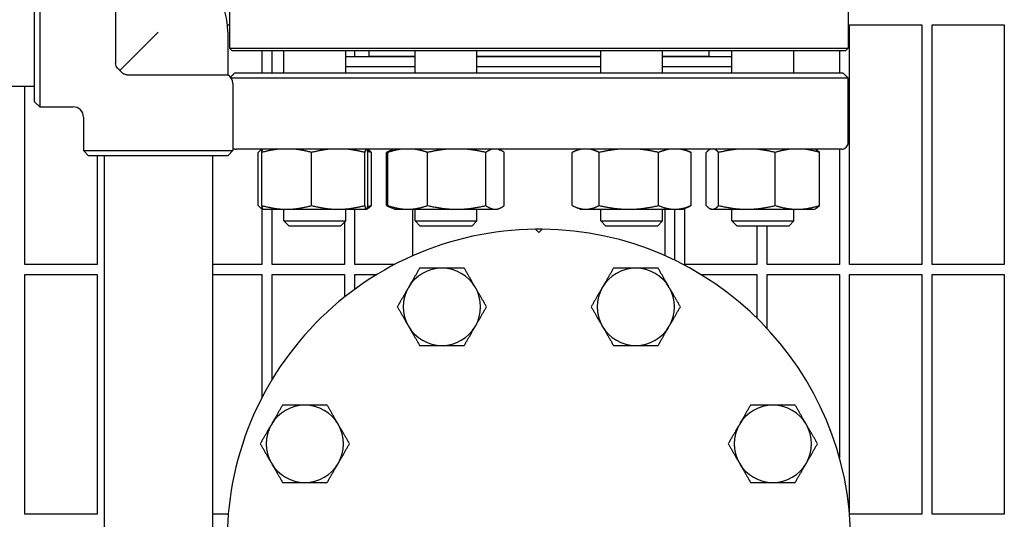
# Model space of a CAD drawing. Header units: inches. Extents: x 24 to 1128, y -69 to 748.
# Tile 654 of 656: x 771.61 to 783.55, y 631.68 to 637.74. Entities that reach past the tile are written whole.
import ezdxf

# ---------------------------------------------------------------- set-up
doc = ezdxf.new("R2010")
doc.units = ezdxf.units.IN
doc.header["$LTSCALE"] = 32
doc.header["$MEASUREMENT"] = 0
doc.layers.add('Visible (ANSI)', color=7, linetype='Continuous', lineweight=30)

msp = doc.modelspace()

# ---------------------------------------------------------------- linework, layer by layer
at = {"layer": 'Visible (ANSI)'}
for p, q in [((771.79048, 636.74978), (771.79048, 638.43728)), ((771.85298, 638.49978), (771.85298, 636.68728)), ((772.77373, 638.43728), (772.77373, 637.21321)), ((774.15513, 638.30353), (774.15513, 637.39728)), ((781.65513, 638.30353), (781.65513, 637.39728)), ((773.29048, 637.59353), (772.82559, 637.12864)), ((774.12955, 637.68228), (774.15513, 637.68228)), ((774.13423, 637.59353), (774.13423, 637.07678)), ((781.67313, 634.77603), (781.67313, 637.68228)), ((781.67313, 637.68228), (782.54813, 637.68228)), ((782.54813, 637.68228), (782.54813, 634.77603)), ((782.67313, 634.77603), (782.67313, 637.68228)), ((782.67313, 637.68228), (783.54813, 637.68228)), ((783.54813, 637.68228), (783.54813, 634.77603)), ((774.15513, 637.39728), (781.65513, 637.39728)), ((774.18638, 637.36603), (774.15513, 637.39728)), ((781.62388, 637.36603), (774.18638, 637.36603)), ((774.54813, 637.36603), (774.54813, 637.09479)), ((774.67313, 637.09479), (774.67313, 637.36603)), ((774.81393, 637.09479), (774.81393, 637.36603)), ((775.56393, 637.09479), (775.56393, 637.36603)), ((775.67313, 637.29853), (775.67313, 637.36603)), ((775.84513, 637.36603), (775.84513, 637.30353)), ((776.40504, 637.09479), (776.40504, 637.36603)), ((777.15504, 637.09479), (777.15504, 637.36603)), ((778.65522, 637.09479), (778.65522, 637.36603)), ((779.40522, 637.09479), (779.40522, 637.36603)), ((779.96513, 637.36603), (779.96513, 637.30353)), ((780.24634, 637.09479), (780.24634, 637.36603)), ((780.99634, 637.09479), (780.99634, 637.36603)), ((781.54813, 637.36603), (781.54813, 637.09479)), ((781.62388, 637.36603), (781.65513, 637.39728)), ((775.56393, 637.29853), (776.40504, 637.29853)), ((775.84513, 637.30353), (776.40504, 637.30353)), ((775.96513, 637.30353), (775.96513, 637.29853)), ((777.15504, 637.30353), (778.65522, 637.30353)), ((777.15504, 637.29853), (778.65522, 637.29853)), ((779.40522, 637.30353), (779.96513, 637.30353)), ((779.40522, 637.29853), (780.24634, 637.29853)), ((779.84513, 637.30353), (779.84513, 637.29853)), ((775.56393, 637.17853), (776.40504, 637.17853)), ((776.40504, 637.17353), (775.56393, 637.17353)), ((775.67313, 637.17353), (775.67313, 637.17853)), ((775.96513, 637.17853), (775.96513, 637.17353)), ((777.15504, 637.17853), (778.65522, 637.17853)), ((778.65522, 637.17353), (777.15504, 637.17353)), ((779.40522, 637.17853), (780.24634, 637.17853)), ((780.24634, 637.17353), (779.40522, 637.17353)), ((779.84513, 637.17853), (779.84513, 637.17353)), ((772.91015, 637.07678), (774.13423, 637.07678)), ((781.65493, 637.03573), (774.17712, 637.03573)), ((774.21419, 637.09479), (774.1945, 637.0751)), ((781.59608, 637.09479), (774.21419, 637.09479)), ((781.59608, 637.09479), (781.61576, 637.0751)), ((781.65493, 636.25227), (781.65493, 637.03573)), ((769.92798, 636.93603), (771.79048, 636.93603)), ((771.67313, 634.77603), (771.67313, 636.93603)), ((774.19673, 636.96853), (774.19673, 636.15603)), ((771.79048, 636.74978), (771.85298, 636.68728)), ((771.85298, 636.68728), (772.25923, 636.68728)), ((772.38423, 636.56228), (772.38423, 636.15603)), ((772.38423, 636.15603), (774.19673, 636.15603)), ((772.44673, 636.09353), (772.38423, 636.15603)), ((774.13423, 636.09353), (774.19673, 636.15603)), ((781.57639, 636.17353), (774.23387, 636.17353)), ((774.54813, 636.17353), (774.54813, 636.17113)), ((774.5532, 636.17353), (774.55015, 636.1721)), ((775.82465, 636.17353), (775.82771, 636.1721)), ((776.12259, 636.1634), (776.07907, 636.1431)), ((776.14432, 636.17353), (776.12259, 636.1634)), ((777.41577, 636.17353), (777.4375, 636.1634)), ((778.3945, 636.17353), (778.32925, 636.1431)), ((779.66594, 636.17353), (779.73119, 636.1431)), ((779.98562, 636.17353), (779.98256, 636.1721)), ((781.25706, 636.17353), (781.26012, 636.1721)), ((781.54813, 636.17353), (781.54813, 634.77603)), ((774.13423, 636.09353), (772.44673, 636.09353)), ((772.54813, 636.09353), (772.54813, 634.77603)), ((772.63298, 636.09353), (772.63298, 631.16853)), ((773.94798, 636.09353), (773.94798, 631.16853)), ((774.50286, 635.48962), (774.50286, 636.13344)), ((774.54545, 635.48962), (774.54545, 636.13344)), ((775.15018, 635.48962), (775.15018, 636.13344)), ((775.79365, 635.48962), (775.79365, 636.13344)), ((775.8324, 635.48962), (775.8324, 636.13344)), ((775.87499, 635.48962), (775.87499, 636.13344)), ((776.0594, 635.48962), (776.0594, 636.13344)), ((776.07392, 635.48962), (776.07392, 636.13344)), ((776.5561, 635.48962), (776.5561, 636.13344)), ((777.26222, 635.48962), (777.26222, 636.13344)), ((777.48616, 635.48962), (777.48616, 636.13344)), ((778.30958, 635.48962), (778.30958, 636.13344)), ((778.63634, 635.48962), (778.63634, 636.13344)), ((779.35699, 635.48962), (779.35699, 636.13344)), ((779.75087, 635.48962), (779.75087, 636.13344)), ((779.93528, 635.48962), (779.93528, 636.13344)), ((780.08436, 635.48962), (780.08436, 636.13344)), ((780.77043, 635.48962), (780.77043, 636.13344)), ((781.3074, 635.48962), (781.3074, 636.13344)), ((774.54813, 635.45193), (774.54813, 634.77603)), ((774.56302, 635.44495), (774.55015, 635.45096)), ((774.56393, 635.44453), (774.56302, 635.44495)), ((774.56393, 635.44453), (774.84782, 635.44453)), ((774.67313, 634.77603), (774.67313, 635.44453)), ((774.81393, 635.30353), (774.81393, 635.44453)), ((774.84782, 635.44453), (775.47191, 635.44453)), ((775.47191, 635.44453), (775.81303, 635.44453)), ((775.56393, 635.30353), (775.56393, 635.44453)), ((775.67313, 634.77603), (775.67313, 635.44453)), ((775.81303, 635.44453), (775.81393, 635.44453)), ((775.81393, 635.44453), (775.81483, 635.44495)), ((775.81483, 635.44495), (775.82771, 635.45096)), ((776.12259, 635.45966), (776.07907, 635.47995)), ((776.15504, 635.44453), (776.12259, 635.45966)), ((776.15504, 635.44453), (776.31501, 635.44453)), ((776.31501, 635.44453), (776.90916, 635.44453)), ((776.37561, 634.87974), (776.37561, 635.44453)), ((776.40504, 635.30353), (776.40504, 635.44453)), ((776.90916, 635.44453), (777.37419, 635.44453)), ((777.15504, 635.30353), (777.15504, 635.44453)), ((777.37419, 635.44453), (777.40504, 635.44453)), ((777.40504, 635.44453), (777.4375, 635.45966)), ((778.40522, 635.44453), (778.32925, 635.47995)), ((778.40522, 635.44453), (778.47296, 635.44453)), ((778.47296, 635.44453), (778.99666, 635.44453)), ((778.65522, 635.30353), (778.65522, 635.44453)), ((778.99666, 635.44453), (779.55393, 635.44453)), ((779.40522, 635.30353), (779.40522, 635.44453)), ((779.43466, 634.87974), (779.43466, 635.44453)), ((779.54813, 635.44453), (779.54813, 634.82726)), ((779.55393, 635.44453), (779.65522, 635.44453)), ((779.65522, 635.44453), (779.73119, 635.47995)), ((779.67313, 634.77603), (779.67313, 635.45288)), ((779.99634, 635.44453), (779.98256, 635.45096)), ((779.99634, 635.44453), (780.00982, 635.44453)), ((780.00982, 635.44453), (780.4274, 635.44453)), ((780.24634, 635.30353), (780.24634, 635.44453)), ((780.4274, 635.44453), (781.03891, 635.44453)), ((780.99634, 635.30353), (780.99634, 635.44453)), ((781.03891, 635.44453), (781.24634, 635.44453)), ((781.24634, 635.44453), (781.26012, 635.45096)), ((774.81393, 635.30353), (775.56393, 635.30353)), ((774.87643, 635.24103), (774.81393, 635.30353)), ((775.50143, 635.24103), (774.87643, 635.24103)), ((775.50143, 635.24103), (775.56393, 635.30353)), ((775.54813, 635.28774), (775.54813, 634.77603)), ((776.40504, 635.30353), (777.15504, 635.30353)), ((776.46754, 635.24103), (776.40504, 635.30353)), ((777.09254, 635.24103), (776.46754, 635.24103)), ((777.09254, 635.24103), (777.15504, 635.30353)), ((777.90513, 635.16369), (777.86597, 635.20285)), ((777.9443, 635.20285), (777.90513, 635.16369)), ((778.65522, 635.30353), (779.40522, 635.30353)), ((778.71772, 635.24103), (778.65522, 635.30353)), ((779.34272, 635.24103), (778.71772, 635.24103)), ((779.34272, 635.24103), (779.40522, 635.30353)), ((780.24634, 635.30353), (780.99634, 635.30353)), ((780.30884, 635.24103), (780.24634, 635.30353)), ((780.93384, 635.24103), (780.30884, 635.24103)), ((780.54813, 635.24103), (780.54813, 634.77603)), ((780.67313, 634.77603), (780.67313, 635.24103)), ((780.93384, 635.24103), (780.99634, 635.30353)), ((772.54813, 634.77603), (771.67313, 634.77603)), ((774.54813, 634.77603), (773.94798, 634.77603)), ((775.54813, 634.77603), (774.67313, 634.77603)), ((776.15998, 634.77603), (775.67313, 634.77603)), ((780.54813, 634.77603), (779.67313, 634.77603)), ((781.54813, 634.77603), (780.67313, 634.77603)), ((782.54813, 634.77603), (781.67313, 634.77603)), ((783.54813, 634.77603), (782.67313, 634.77603)), ((771.67313, 631.74478), (771.67313, 634.65103)), ((771.67313, 634.65103), (772.54813, 634.65103)), ((772.54813, 634.65103), (772.54813, 631.74478)), ((773.94798, 634.65103), (774.54813, 634.65103)), ((774.54813, 634.65103), (774.54813, 633.16001)), ((774.67313, 633.38287), (774.67313, 634.65103)), ((774.67313, 634.65103), (775.54813, 634.65103)), ((775.54813, 634.65103), (775.54813, 634.37808)), ((775.67313, 634.47361), (775.67313, 634.65103)), ((775.67313, 634.65103), (775.93839, 634.65103)), ((779.87187, 634.65103), (780.54813, 634.65103)), ((780.54813, 634.65103), (780.54813, 634.12527)), ((780.67313, 633.99705), (780.67313, 634.65103)), ((780.67313, 634.65103), (781.54813, 634.65103)), ((781.54813, 634.65103), (781.54813, 632.4302)), ((781.67313, 631.74478), (781.67313, 634.65103)), ((781.67313, 634.65103), (782.54813, 634.65103)), ((782.54813, 634.65103), (782.54813, 631.74478)), ((782.67313, 631.74478), (782.67313, 634.65103)), ((782.67313, 634.65103), (783.54813, 634.65103)), ((783.54813, 634.65103), (783.54813, 631.74478)), ((772.54813, 631.74478), (771.67313, 631.74478)), ((774.13928, 631.74478), (773.94798, 631.74478)), ((782.54813, 631.74478), (781.67313, 631.74478)), ((783.54813, 631.74478), (782.67313, 631.74478))]:
    msp.add_line(p, q, dxfattribs=at)
for centre, radius, start, end in [((773.29048, 637.59353), 0.84375, 0, 90), ((774.07173, 636.96853), 0.125, 0, 60), ((772.25923, 636.56228), 0.125, 0, 90), ((774.23387, 636.25227), 0.07874, 241.851327, 270), ((776.06064, 635.85857), 0.31496, 77.56371, 90), ((779.74962, 635.85857), 0.31496, 90, 102.43629), ((781.57639, 636.25227), 0.07874, 270, 299.999999), ((777.90513, 631.42353), 3.77953, 90.593765, 183.868613), ((777.90513, 631.42353), 3.77953, 89.406235, 90.593765), ((777.90513, 631.42353), 3.77953, 270.593765, 89.406235), ((776.72996, 634.26064), 0.46875, 90, 150), ((776.72996, 634.26064), 0.46875, 30, 90), ((779.0803, 634.26064), 0.46875, 90, 150), ((779.0803, 634.26064), 0.46875, 30, 90), ((776.72996, 634.26064), 0.46875, 150, 210), ((776.72996, 634.26064), 0.46875, 330, 30), ((779.0803, 634.26064), 0.46875, 150, 210), ((779.0803, 634.26064), 0.46875, 330, 30), ((776.72996, 634.26064), 0.46875, 210, 270), ((776.72996, 634.26064), 0.46875, 270, 330), ((779.0803, 634.26064), 0.46875, 210, 270), ((779.0803, 634.26064), 0.46875, 270, 330), ((775.06802, 632.5987), 0.46875, 90, 150), ((775.06802, 632.5987), 0.46875, 30, 90), ((780.74224, 632.5987), 0.46875, 90, 150), ((780.74224, 632.5987), 0.46875, 30, 90), ((775.06802, 632.5987), 0.46875, 150, 210), ((775.06802, 632.5987), 0.46875, 330, 30), ((780.74224, 632.5987), 0.46875, 150, 210), ((780.74224, 632.5987), 0.46875, 330, 30), ((775.06802, 632.5987), 0.46875, 210, 270), ((775.06802, 632.5987), 0.46875, 270, 330), ((780.74224, 632.5987), 0.46875, 210, 270), ((780.74224, 632.5987), 0.46875, 270, 330)]:
    msp.add_arc(centre, radius, start, end, dxfattribs=at)
for points, knots in [([(772.82559, 637.12864), (772.82329, 637.1305), (772.82104, 637.13238), (772.81288, 637.13944), (772.80482, 637.14689), (772.79109, 637.16257), (772.78546, 637.1705), (772.77515, 637.19242), (772.77373, 637.20411), (772.77373, 637.21321)], [-0.208322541, -0.208322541, -0.208322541, -0.208322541, -0.187392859, -0.187392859, -0.13036023, -0.13036023, -0.07767244, -0.07767244, 0, 0, 0, 0]), ([(772.91015, 637.07678), (772.90386, 637.07678), (772.89765, 637.0775), (772.8856, 637.0804), (772.87986, 637.08253), (772.8657, 637.08965), (772.85796, 637.09537), (772.84246, 637.10926), (772.83348, 637.11884), (772.82559, 637.12864)], [-0.452725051, -0.452725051, -0.452725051, -0.452725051, -0.39374992, -0.39374992, -0.335755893, -0.335755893, -0.245387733, -0.245387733, -0.144725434, -0.144725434, -0.144725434, -0.144725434]), ([(781.61576, 636.18408), (781.62284, 636.18816), (781.63005, 636.19404), (781.64133, 636.20702), (781.64708, 636.21646), (781.65312, 636.2335), (781.65493, 636.24359), (781.65493, 636.25227)], [-0.222829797, -0.222829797, -0.222829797, -0.222829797, -0.145221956, -0.145221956, -0.066112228, -0.066112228, 0, 0, 0, 0])]:
    msp.add_open_spline(points, degree=3, knots=knots, dxfattribs=at)
for points, weights in [([(774.1945, 637.0751), (774.18124, 637.06184), (774.16789, 637.04839)], [1.00002799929, 1.00003723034, 1.00002091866]), ([(781.65493, 637.03573), (781.63524, 637.05563), (781.61576, 637.0751)], [1, 1.00004155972, 1.00002799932]), ([(774.55339, 636.17353), (774.52973, 636.16376), (774.50286, 636.13344)], [1.01693131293, 1.02520879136, 1]), ([(774.75039, 636.17353), (774.65441, 636.16376), (774.54545, 636.13344)], [1.01693131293, 1.02520879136, 1]), ([(774.54545, 636.13344), (774.55244, 636.16376), (774.55859, 636.17353)], [1, 1.02520879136, 1.01693131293]), ([(775.15018, 636.13344), (775.04122, 636.16376), (774.94524, 636.17353)], [1, 1.02520879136, 1.01693131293]), ([(775.36825, 636.17353), (775.26612, 636.16376), (775.15018, 636.13344)], [1.01693131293, 1.02520879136, 1]), ([(775.79365, 636.13344), (775.67771, 636.16376), (775.57558, 636.17353)], [1, 1.02520879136, 1.01693131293]), ([(775.80678, 636.17353), (775.80063, 636.16376), (775.79365, 636.13344)], [1.01693131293, 1.02520879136, 1]), ([(775.8324, 636.13344), (775.82542, 636.16376), (775.81927, 636.17353)], [1, 1.02520879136, 1.01693131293]), ([(775.82771, 636.1721), (775.84991, 636.16175), (775.87499, 636.13344)], [1.01790006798, 1.02349908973, 1]), ([(776.10556, 636.15452), (776.08323, 636.14571), (776.0594, 636.13344)], [1.01477953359, 1.01005189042, 1]), ([(776.23733, 636.17353), (776.1608, 636.16376), (776.07392, 636.13344)], [1.01693131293, 1.02520879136, 1]), ([(776.07392, 636.13344), (776.09939, 636.15258), (776.12259, 636.1634)], [1, 1.01576329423, 1.01843306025]), ([(776.5561, 636.13344), (776.46922, 636.16376), (776.39269, 636.17353)], [1, 1.02520879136, 1.01693131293]), ([(776.7954, 636.17353), (776.68332, 636.16376), (776.5561, 636.13344)], [1.01693131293, 1.02520879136, 1]), ([(777.26222, 636.13344), (777.13499, 636.16376), (777.02292, 636.17353)], [1, 1.02520879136, 1.01693131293]), ([(777.33811, 636.17353), (777.30257, 636.16376), (777.26222, 636.13344)], [1.01693131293, 1.02520879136, 1]), ([(777.48616, 636.13344), (777.44581, 636.16376), (777.41027, 636.17353)], [1, 1.02520879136, 1.01693131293]), ([(778.42031, 636.17353), (778.36845, 636.16376), (778.30958, 636.13344)], [1.01693131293, 1.02520879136, 1]), ([(778.63634, 636.13344), (778.57746, 636.16376), (778.5256, 636.17353)], [1, 1.02520879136, 1.01693131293]), ([(778.88056, 636.17353), (778.76619, 636.16376), (778.63634, 636.13344)], [1.01693131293, 1.02520879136, 1]), ([(779.35699, 636.13344), (779.22714, 636.16376), (779.11276, 636.17353)], [1, 1.02520879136, 1.01693131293]), ([(779.49047, 636.17353), (779.42796, 636.16376), (779.35699, 636.13344)], [1.01693131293, 1.02520879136, 1]), ([(779.75087, 636.13344), (779.6799, 636.16376), (779.61738, 636.17353)], [1, 1.02520879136, 1.01693131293]), ([(779.9858, 636.17353), (779.96214, 636.16376), (779.93528, 636.13344)], [1.01693131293, 1.02520879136, 1]), ([(780.08436, 636.13344), (780.0575, 636.16376), (780.03384, 636.17353)], [1, 1.02520879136, 1.01693131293]), ([(780.31687, 636.17353), (780.20798, 636.16376), (780.08436, 636.13344)], [1.01693131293, 1.02520879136, 1]), ([(780.77043, 636.13344), (780.64681, 636.16376), (780.53792, 636.17353)], [1, 1.02520879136, 1.01693131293]), ([(780.9524, 636.17353), (780.86718, 636.16376), (780.77043, 636.13344)], [1.01693131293, 1.02520879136, 1]), ([(781.3074, 636.13344), (781.21065, 636.16376), (781.12542, 636.17353)], [1, 1.02520879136, 1.01693131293]), ([(781.26012, 636.1721), (781.28232, 636.16175), (781.3074, 636.13344)], [1.01790006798, 1.02349908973, 1]), ([(775.87499, 636.13344), (775.85157, 636.14078), (775.82909, 636.14687)], [1, 1.00598709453, 1.01008535]), ([(779.73119, 636.1431), (779.74089, 636.13858), (779.75087, 636.13344)], [1.00744927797, 1.00418639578, 1]), ([(774.50286, 635.48962), (774.53358, 635.45495), (774.56041, 635.44704)], [1, 1.02892942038, 1.01375847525]), ([(774.54545, 635.48962), (774.70749, 635.44453), (774.84782, 635.44453)], [1, 1.0379548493, 1]), ([(774.56302, 635.44495), (774.55486, 635.44876), (774.54545, 635.48962)], [1.00664623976, 1.03427494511, 1]), ([(774.84782, 635.44453), (774.98814, 635.44453), (775.15018, 635.48962)], [1, 1.0379548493, 1]), ([(775.15018, 635.48962), (775.3226, 635.44453), (775.47191, 635.44453)], [1, 1.0379548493, 1]), ([(775.47191, 635.44453), (775.62123, 635.44453), (775.79365, 635.48962)], [1, 1.0379548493, 1]), ([(775.79365, 635.48962), (775.80403, 635.44453), (775.81303, 635.44453)], [1, 1.0379548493, 1]), ([(775.81303, 635.44453), (775.82202, 635.44453), (775.8324, 635.48962)], [1, 1.0379548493, 1]), ([(775.87499, 635.48962), (775.84991, 635.46131), (775.82771, 635.45096)], [1, 1.02349908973, 1.01790006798]), ([(775.82909, 635.47619), (775.85157, 635.48228), (775.87499, 635.48962)], [1.01008535, 1.00598709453, 1]), ([(776.0594, 635.48962), (776.08323, 635.47735), (776.10556, 635.46854)], [1, 1.01005189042, 1.01477953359]), ([(776.07392, 635.48962), (776.20312, 635.44453), (776.31501, 635.44453)], [1, 1.0379548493, 1]), ([(776.12259, 635.45966), (776.09939, 635.47048), (776.07392, 635.48962)], [1.01843306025, 1.01576329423, 1]), ([(776.31501, 635.44453), (776.4269, 635.44453), (776.5561, 635.48962)], [1, 1.0379548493, 1]), ([(776.5561, 635.48962), (776.7453, 635.44453), (776.90916, 635.44453)], [1, 1.0379548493, 1]), ([(776.90916, 635.44453), (777.07301, 635.44453), (777.26222, 635.48962)], [1, 1.0379548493, 1]), ([(777.26222, 635.48962), (777.32222, 635.44453), (777.37419, 635.44453)], [1, 1.0379548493, 1]), ([(777.37419, 635.44453), (777.42616, 635.44453), (777.48616, 635.48962)], [1, 1.0379548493, 1]), ([(778.30958, 635.48962), (778.39713, 635.44453), (778.47296, 635.44453)], [1, 1.0379548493, 1]), ([(778.47296, 635.44453), (778.54878, 635.44453), (778.63634, 635.48962)], [1, 1.0379548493, 1]), ([(778.63634, 635.48962), (778.82944, 635.44453), (778.99666, 635.44453)], [1, 1.0379548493, 1]), ([(778.99666, 635.44453), (779.16389, 635.44453), (779.35699, 635.48962)], [1, 1.0379548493, 1]), ([(779.35699, 635.48962), (779.46253, 635.44453), (779.55393, 635.44453)], [1, 1.0379548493, 1]), ([(779.55393, 635.44453), (779.64533, 635.44453), (779.75087, 635.48962)], [1, 1.0379548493, 1]), ([(779.75087, 635.48962), (779.74089, 635.48448), (779.73119, 635.47995)], [1, 1.00418639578, 1.00744927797]), ([(779.93528, 635.48962), (779.97522, 635.44453), (780.00982, 635.44453)], [1, 1.0379548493, 1]), ([(780.00982, 635.44453), (780.04442, 635.44453), (780.08436, 635.48962)], [1, 1.0379548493, 1]), ([(780.08436, 635.48962), (780.26819, 635.44453), (780.4274, 635.44453)], [1, 1.0379548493, 1]), ([(780.4274, 635.44453), (780.5866, 635.44453), (780.77043, 635.48962)], [1, 1.0379548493, 1]), ([(780.77043, 635.48962), (780.91431, 635.44453), (781.03891, 635.44453)], [1, 1.0379548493, 1]), ([(781.03891, 635.44453), (781.16352, 635.44453), (781.3074, 635.48962)], [1, 1.0379548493, 1]), ([(781.3074, 635.48962), (781.28232, 635.46131), (781.26012, 635.45096)], [1, 1.02349908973, 1.01790006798]), ([(776.45933, 634.72939), (776.38681, 634.60379), (776.32401, 634.49502)], [1.01001874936, 1.04314139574, 1]), ([(776.72996, 634.72939), (776.60436, 634.72939), (776.45933, 634.72939)], [1, 1.04314139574, 1.01001874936]), ([(777.0006, 634.72939), (776.85556, 634.72939), (776.72996, 634.72939)], [1.01001874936, 1.04314139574, 1]), ([(777.13591, 634.49502), (777.07311, 634.60379), (777.0006, 634.72939)], [1, 1.04314139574, 1.01001874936]), ([(778.80967, 634.72939), (778.73715, 634.60379), (778.67435, 634.49502)], [1.01001874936, 1.04314139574, 1]), ([(779.0803, 634.72939), (778.9547, 634.72939), (778.80967, 634.72939)], [1, 1.04314139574, 1.01001874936]), ([(779.35094, 634.72939), (779.2059, 634.72939), (779.0803, 634.72939)], [1.01001874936, 1.04314139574, 1]), ([(779.48625, 634.49502), (779.42345, 634.60379), (779.35094, 634.72939)], [1, 1.04314139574, 1.01001874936]), ([(776.32401, 634.49502), (776.26121, 634.38624), (776.1887, 634.26064)], [1, 1.04314139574, 1.01001874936]), ([(777.27123, 634.26064), (777.19871, 634.38624), (777.13591, 634.49502)], [1.01001874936, 1.04314139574, 1]), ([(778.67435, 634.49502), (778.61155, 634.38624), (778.53904, 634.26064)], [1, 1.04314139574, 1.01001874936]), ([(779.62157, 634.26064), (779.54905, 634.38624), (779.48625, 634.49502)], [1.01001874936, 1.04314139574, 1]), ([(776.1887, 634.26064), (776.26121, 634.13504), (776.32401, 634.02627)], [1.01001874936, 1.04314139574, 1]), ([(777.13591, 634.02627), (777.19871, 634.13504), (777.27123, 634.26064)], [1, 1.04314139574, 1.01001874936]), ([(778.53904, 634.26064), (778.61155, 634.13504), (778.67435, 634.02627)], [1.01001874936, 1.04314139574, 1]), ([(779.48625, 634.02627), (779.54905, 634.13504), (779.62157, 634.26064)], [1, 1.04314139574, 1.01001874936]), ([(776.32401, 634.02627), (776.38681, 633.91749), (776.45933, 633.79189)], [1, 1.04314139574, 1.01001874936]), ([(777.0006, 633.79189), (777.07311, 633.91749), (777.13591, 634.02627)], [1.01001874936, 1.04314139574, 1]), ([(778.67435, 634.02627), (778.73715, 633.91749), (778.80967, 633.79189)], [1, 1.04314139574, 1.01001874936]), ([(779.35094, 633.79189), (779.42345, 633.91749), (779.48625, 634.02627)], [1.01001874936, 1.04314139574, 1]), ([(776.45933, 633.79189), (776.60436, 633.79189), (776.72996, 633.79189)], [1.01001874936, 1.04314139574, 1]), ([(776.72996, 633.79189), (776.85556, 633.79189), (777.0006, 633.79189)], [1, 1.04314139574, 1.01001874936]), ([(778.80967, 633.79189), (778.9547, 633.79189), (779.0803, 633.79189)], [1.01001874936, 1.04314139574, 1]), ([(779.0803, 633.79189), (779.2059, 633.79189), (779.35094, 633.79189)], [1, 1.04314139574, 1.01001874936]), ([(774.79739, 633.06745), (774.72487, 632.94185), (774.66207, 632.83307)], [1.01001874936, 1.04314139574, 1]), ([(775.06802, 633.06745), (774.94242, 633.06745), (774.79739, 633.06745)], [1, 1.04314139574, 1.01001874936]), ([(775.33866, 633.06745), (775.19362, 633.06745), (775.06802, 633.06745)], [1.01001874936, 1.04314139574, 1]), ([(775.47397, 632.83307), (775.41117, 632.94185), (775.33866, 633.06745)], [1, 1.04314139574, 1.01001874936]), ([(780.47161, 633.06745), (780.39909, 632.94185), (780.33629, 632.83307)], [1.01001874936, 1.04314139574, 1]), ([(780.74224, 633.06745), (780.61664, 633.06745), (780.47161, 633.06745)], [1, 1.04314139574, 1.01001874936]), ([(781.01288, 633.06745), (780.86784, 633.06745), (780.74224, 633.06745)], [1.01001874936, 1.04314139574, 1]), ([(781.14819, 632.83307), (781.08539, 632.94185), (781.01288, 633.06745)], [1, 1.04314139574, 1.01001874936]), ([(774.66207, 632.83307), (774.59927, 632.7243), (774.52676, 632.5987)], [1, 1.04314139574, 1.01001874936]), ([(775.60929, 632.5987), (775.53677, 632.7243), (775.47397, 632.83307)], [1.01001874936, 1.04314139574, 1]), ([(780.33629, 632.83307), (780.27349, 632.7243), (780.20098, 632.5987)], [1, 1.04314139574, 1.01001874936]), ([(781.28351, 632.5987), (781.21099, 632.7243), (781.14819, 632.83307)], [1.01001874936, 1.04314139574, 1]), ([(774.52676, 632.5987), (774.59927, 632.4731), (774.66207, 632.36432)], [1.01001874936, 1.04314139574, 1]), ([(775.47397, 632.36432), (775.53677, 632.4731), (775.60929, 632.5987)], [1, 1.04314139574, 1.01001874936]), ([(780.20098, 632.5987), (780.27349, 632.4731), (780.33629, 632.36432)], [1.01001874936, 1.04314139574, 1]), ([(781.14819, 632.36432), (781.21099, 632.4731), (781.28351, 632.5987)], [1, 1.04314139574, 1.01001874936]), ([(774.66207, 632.36432), (774.72487, 632.25555), (774.79739, 632.12995)], [1, 1.04314139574, 1.01001874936]), ([(775.33866, 632.12995), (775.41117, 632.25555), (775.47397, 632.36432)], [1.01001874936, 1.04314139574, 1]), ([(780.33629, 632.36432), (780.39909, 632.25555), (780.47161, 632.12995)], [1, 1.04314139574, 1.01001874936]), ([(781.01288, 632.12995), (781.08539, 632.25555), (781.14819, 632.36432)], [1.01001874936, 1.04314139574, 1]), ([(774.79739, 632.12995), (774.94242, 632.12995), (775.06802, 632.12995)], [1.01001874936, 1.04314139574, 1]), ([(775.06802, 632.12995), (775.19362, 632.12995), (775.33866, 632.12995)], [1, 1.04314139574, 1.01001874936]), ([(780.47161, 632.12995), (780.61664, 632.12995), (780.74224, 632.12995)], [1.01001874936, 1.04314139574, 1]), ([(780.74224, 632.12995), (780.86784, 632.12995), (781.01288, 632.12995)], [1, 1.04314139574, 1.01001874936])]:
    msp.add_rational_spline(points, weights, degree=2, dxfattribs=at)

doc.saveas('drawing.dxf')
